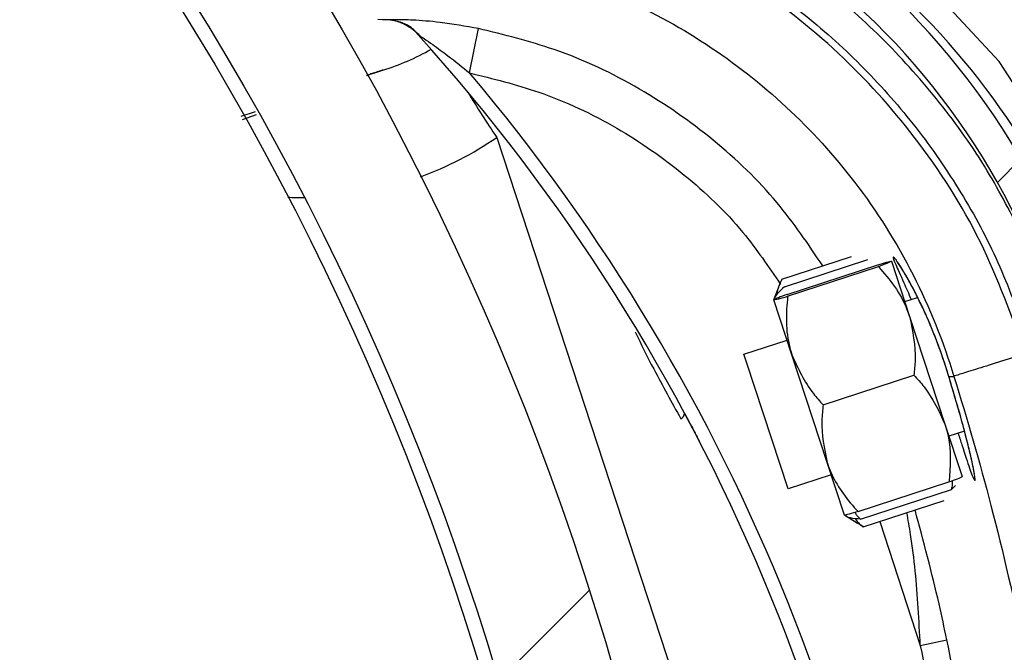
# Model space of a CAD drawing. Header units: inches. Extents: x 170 to 284, y 215 to 248.
# Tile 515 of 656: x 211.2807 to 211.3551, y 224.8855 to 224.9333. Entities that reach past the tile are written whole.
import ezdxf

# ---------------------------------------------------------------- set-up
doc = ezdxf.new("R2010")
doc.units = ezdxf.units.IN
doc.header["$LTSCALE"] = 0.25
doc.header["$MEASUREMENT"] = 0
doc.layers.add('RH FRONT OF HOOD', color=7, linetype='Continuous')
pattern_1 = [(45, (200.7563139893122, 218.4993357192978), (-0.03026527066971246, 0.03026527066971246), [])]

msp = doc.modelspace()

# ---------------------------------------------------------------- hatches: boundary and pattern name
at = {"layer": 'RH FRONT OF HOOD'}
h = msp.add_hatch(dxfattribs=at)
h.set_pattern_fill('ANSI31', color=256, scale=0.34241245, angle=2.8e-322, style=0)
h.set_pattern_definition([(45, (200.7896657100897, 218.4993357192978), (-0.03026527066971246, 0.03026527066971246), [])])
edge = h.paths.add_edge_path(flags=0)
edge.add_arc((211.0763061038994, 224.3915581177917), 0.021400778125, 89.9999999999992, 390.52248781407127, ccw=False)
edge.add_line((211.0763061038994, 224.4129588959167), (211.1490687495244, 224.4129588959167))
edge.add_arc((211.1490687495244, 224.8238538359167), 0.4108949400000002, 270, 450.0000000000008)
edge.add_line((211.1490687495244, 225.2347487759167), (210.6654111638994, 225.2347487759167))
edge.add_arc((210.6654111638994, 225.2390289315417), 0.004280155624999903, 180.0000000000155, 269.9999999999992, ccw=False)
edge.add_line((210.6611310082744, 225.2390289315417), (210.6611310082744, 225.2818304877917))
edge.add_arc((210.6654111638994, 225.2818304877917), 0.004280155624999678, 360, 540, ccw=False)
edge.add_line((210.6696913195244, 225.2818304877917), (210.6696913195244, 225.2390289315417))
edge.add_line((210.6696913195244, 225.2390289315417), (210.6664589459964, 225.2390289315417))
edge.add_line((210.6664589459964, 225.2390289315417), (210.6664589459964, 225.2818304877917))
edge.add_arc((210.6654111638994, 225.2818304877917), 0.001047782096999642, 360, 540.0000000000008)
edge.add_line((210.6643633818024, 225.2818304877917), (210.6643633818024, 225.2390289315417))
edge.add_arc((210.6654111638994, 225.2390289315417), 0.001047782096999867, 180, 270)
edge.add_line((210.6654111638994, 225.2379811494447), (211.1490687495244, 225.2379811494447))
edge.add_arc((211.1490687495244, 224.8238538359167), 0.4141273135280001, 269.9999999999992, 450, ccw=False)
edge.add_line((211.1490687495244, 224.4097265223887), (211.0763061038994, 224.4097265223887))
edge.add_arc((211.0763061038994, 224.3915581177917), 0.018168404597, 450.0000000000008, 750.5224878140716)
edge.add_arc((211.0910543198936, 224.4002532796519), 0.001047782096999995, 390.5224878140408, 495.0000000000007)
edge.add_line((211.0903134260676, 224.4009941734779), (211.0816182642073, 224.3922990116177))
edge.add_line((211.0816182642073, 224.3922990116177), (211.0793326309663, 224.3945846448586))
edge.add_line((211.0793326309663, 224.3945846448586), (211.0880277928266, 224.4032798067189))
edge.add_arc((211.0910543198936, 224.4002532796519), 0.004280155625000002, 390.522487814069, 495.0000000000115, ccw=False)
h = msp.add_hatch(dxfattribs=at)
h.set_pattern_fill('ANSI31', color=256, scale=0.34241245, style=0)
h.set_pattern_definition(pattern_1)
edge = h.paths.add_edge_path(flags=0)
edge.add_line((211.1157170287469, 225.2304686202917), (210.7733045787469, 225.2304686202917))
edge.add_line((210.7733045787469, 225.2304686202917), (210.7733045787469, 225.2347487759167))
edge.add_line((210.7733045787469, 225.2347487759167), (211.1157170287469, 225.2347487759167))
edge.add_arc((211.1157170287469, 224.8238538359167), 0.4108949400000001, 269.9999999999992, 450, ccw=False)
edge.add_line((211.1157170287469, 224.4129588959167), (211.0429543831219, 224.4129588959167))
edge.add_line((211.0429543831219, 224.4129588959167), (211.0429543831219, 224.4172390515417))
edge.add_line((211.0429543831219, 224.4172390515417), (211.1157170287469, 224.4172390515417))
edge.add_arc((211.1157170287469, 224.8238538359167), 0.406614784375, 270, 450.0000000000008)
h = msp.add_hatch(dxfattribs=at)
h.set_pattern_fill('ANSI32', color=256, scale=0.34241245, angle=2.8e-322, style=0)
h.set_pattern_definition([(45, (200.7563139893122, 218.4993357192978), (-0.09079581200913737, 0.09079581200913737), []), (45, (200.8168445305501, 218.4993357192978), (-0.09079581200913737, 0.09079581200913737), [])])
edge = h.paths.add_edge_path(flags=0)
edge.add_arc((211.115717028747, 224.8238538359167), 0.2182879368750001, 180, 540, ccw=False)
edge = h.paths.add_edge_path(flags=0)
edge.add_arc((211.115717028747, 224.8238538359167), 0.2097276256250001, 180, 540, ccw=False)
h = msp.add_hatch(dxfattribs=at)
h.set_pattern_fill('ANSI31', color=256, scale=0.34241245, angle=2.8e-322, style=0)
h.set_pattern_definition(pattern_1)
edge = h.paths.add_edge_path(flags=0)
edge.add_arc((211.3040220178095, 224.9880571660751), 0.001712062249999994, 288.1322229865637, 310.3426432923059)
edge.add_line((211.3051303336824, 224.9867522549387), (211.3066930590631, 224.9849123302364))
edge.add_arc((211.3040220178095, 224.9880571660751), 0.004126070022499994, 288.1322229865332, 310.3426432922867, ccw=False)
edge.add_arc((211.3012513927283, 224.9965177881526), 0.01302879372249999, 239.6083903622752, 288.1322229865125, ccw=False)
edge.add_arc((211.3043060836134, 225.0008329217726), 0.01830194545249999, 198.1322229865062, 238.19359599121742, ccw=False)
edge.add_arc((211.2980907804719, 224.9987975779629), 0.01176186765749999, 130.2730806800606, 198.1322229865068, ccw=False)
edge.add_arc((211.3012833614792, 224.9964201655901), 0.01566536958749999, 433.3892910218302, 493.5630227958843, ccw=False)
edge.add_arc((211.2988301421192, 224.9870775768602), 0.02532140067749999, 410.98647118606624, 434.1131563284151, ccw=False)
edge.add_arc((211.3045928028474, 224.9956663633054), 0.01504902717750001, 370.2879413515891, 407.4468726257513, ccw=False)
edge.add_arc((211.2923648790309, 224.9930672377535), 0.02754708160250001, 291.4407261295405, 371.0647967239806, ccw=False)
edge.add_arc((211.306687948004, 224.9597815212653), 0.008748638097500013, 479.0908419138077, 626.0736552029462)
edge.add_arc((211.3072194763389, 224.8943440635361), 0.05672062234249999, 377.70285871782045, 451.14212272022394, ccw=False)
edge.add_arc((211.1571233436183, 224.8439305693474), 0.2150521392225, 361.5582505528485, 378.3382766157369, ccw=False)
edge.add_arc((211.3432486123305, 224.8500071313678), 0.02884824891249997, 303.2910664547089, 359.5459797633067, ccw=False)
edge.add_arc((211.3766896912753, 224.8035616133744), 0.0284373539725, 488.2528168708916, 541.8512905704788)
edge.add_arc((211.3631868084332, 224.8035355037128), 0.01494630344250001, 183.423663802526, 238.6794151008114)
edge.add_arc((211.365876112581, 224.8063257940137), 0.0187470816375, 236.0900975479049, 269.5718389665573)
edge.add_arc((211.3652634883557, 224.8010448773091), 0.0134739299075, 272.0097804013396, 310.4058687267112)
edge.add_arc((211.3698885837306, 224.795173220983), 0.006011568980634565, 313.1147555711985, 333.8497966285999)
edge.add_arc((211.3583227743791, 224.7990241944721), 0.01816498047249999, 339.0314830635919, 378.1322229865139)
edge.add_arc((211.3651888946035, 224.8012726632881), 0.01094007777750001, 378.1322229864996, 468.1322229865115)
edge.add_arc((211.3623649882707, 224.8098959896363), 0.001866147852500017, 468.1322229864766, 483.774469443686)
edge.add_line((211.3613275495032, 224.8114471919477), (211.3599855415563, 224.813453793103))
edge.add_arc((211.3623649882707, 224.8098959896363), 0.004280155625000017, 468.13222298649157, 483.7744694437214, ccw=False)
edge.add_arc((211.3651888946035, 224.8012726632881), 0.01335408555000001, 378.1322229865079, 468.13222298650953, ccw=False)
edge.add_arc((211.3583227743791, 224.7990241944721), 0.020578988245, 338.7435812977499, 378.13222298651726, ccw=False)
edge.add_arc((211.3698885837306, 224.795173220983), 0.008425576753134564, 312.7098901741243, 334.631933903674, ccw=False)
edge.add_arc((211.3652634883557, 224.8010448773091), 0.01588793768, 271.82252524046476, 310.60280367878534, ccw=False)
edge.add_arc((211.365876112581, 224.8063257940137), 0.02116108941, 236.2367537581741, 269.7093947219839, ccw=False)
edge.add_arc((211.3631868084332, 224.8035355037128), 0.01736031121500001, 183.3124711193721, 238.498076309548, ccw=False)
edge.add_arc((211.3766896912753, 224.8035616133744), 0.030851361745, 128.0503802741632, 181.9117605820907, ccw=False)
edge.add_arc((211.3432486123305, 224.8500071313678), 0.02643424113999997, 303.0739325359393, 359.4558360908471)
edge.add_arc((211.1571233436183, 224.8439305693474), 0.21263813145, 361.5698914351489, 378.3419125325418)
edge.add_arc((211.3072194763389, 224.8943440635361), 0.05430661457, 377.6888496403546, 451.2467578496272)
edge.add_arc((211.306687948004, 224.9597815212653), 0.01116264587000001, 118.193261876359, 266.66131017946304, ccw=False)
edge.add_arc((211.2923648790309, 224.9930672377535), 0.02513307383, 291.1036231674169, 371.1028807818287)
edge.add_arc((211.3045928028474, 224.9956663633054), 0.01263501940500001, 370.2152702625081, 407.1149197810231)
edge.add_arc((211.2988301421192, 224.9870775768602), 0.022907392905, 411.1765293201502, 434.1519381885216)
edge.add_arc((211.3012833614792, 224.9964201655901), 0.01325136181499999, 433.3244634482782, 493.8674727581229)
edge.add_arc((211.2980907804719, 224.9987975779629), 0.009347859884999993, 489.8547471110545, 558.132222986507)
edge.add_arc((211.3043060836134, 225.0008329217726), 0.01588793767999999, 198.1322229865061, 238.0844018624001)
edge.add_arc((211.3012513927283, 224.9965177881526), 0.01061478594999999, 239.7667243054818, 288.1322229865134)

# ---------------------------------------------------------------- linework, layer by layer
for p, q in [((211.3081146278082, 224.933260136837), (211.3077605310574, 224.9332744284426)), ((211.3085581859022, 224.9332507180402), (211.3081146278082, 224.933260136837)), ((211.3147024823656, 224.9292402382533), (211.315374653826, 224.9325957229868)), ((211.2985114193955, 224.926297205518), (211.2974377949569, 224.9259453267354)), ((211.2975626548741, 224.9257288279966), (211.2986103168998, 224.9261111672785)), ((211.3167514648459, 224.924373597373), (211.3371111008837, 224.8622016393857)), ((211.3382858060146, 224.913658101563), (211.3435296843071, 224.9153740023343)), ((211.3384744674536, 224.913081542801), (211.3447548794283, 224.9151366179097)), ((211.3465545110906, 224.9150058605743), (211.3479200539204, 224.9108326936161)), ((211.3386641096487, 224.9125019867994), (211.3455144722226, 224.9147435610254)), ((211.3387102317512, 224.912361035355), (211.3455605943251, 224.914602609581)), ((211.3376698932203, 224.9120996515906), (211.3380897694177, 224.9132038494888)), ((211.3390357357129, 224.9079255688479), (211.3376701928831, 224.9120987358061)), ((211.347552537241, 224.9119558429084), (211.3485228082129, 224.9122733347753)), ((211.3479200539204, 224.9108326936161), (211.3505819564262, 224.9026977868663)), ((211.3354138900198, 224.9079838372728), (211.3386682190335, 224.9090487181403)), ((211.3356369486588, 224.9073021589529), (211.3354138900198, 224.9079838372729)), ((211.3416976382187, 224.8997906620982), (211.3390357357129, 224.9079255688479)), ((211.3387416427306, 224.8978140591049), (211.3356369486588, 224.9073021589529)), ((211.3413951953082, 224.904155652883), (211.3482455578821, 224.906397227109)), ((211.3508782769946, 224.9062943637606), (211.3508781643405, 224.9062944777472)), ((211.3508782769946, 224.9062943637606), (211.3512625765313, 224.906310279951)), ((211.3505819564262, 224.9026977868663), (211.3518783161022, 224.8987360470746)), ((211.3520613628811, 224.9021725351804), (211.3508802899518, 224.9017860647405)), ((211.3429939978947, 224.8958289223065), (211.3416976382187, 224.8997906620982)), ((211.3419959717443, 224.8988789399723), (211.3387416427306, 224.8978140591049)), ((211.3440340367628, 224.8960912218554), (211.3508843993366, 224.8983327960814)), ((211.3442236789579, 224.8955116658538), (211.3510740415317, 224.8977532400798)), ((211.3510740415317, 224.8977532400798), (211.3513837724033, 224.8980506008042)), ((211.3444123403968, 224.8949351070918), (211.35052831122, 224.8969363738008)), ((211.3439856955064, 224.8951856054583), (211.3429942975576, 224.895828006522)), ((211.3444123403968, 224.8949351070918), (211.3440015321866, 224.8952100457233)), ((211.3456624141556, 224.8953441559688), (211.348725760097, 224.885980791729)), ((211.348725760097, 224.885980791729), (211.3507343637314, 224.8864068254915))]:
    msp.add_line(p, q, dxfattribs=at)
at = {"layer": 'RH FRONT OF HOOD', "flags": 128}
msp.add_lwpolyline([(211.3606193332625, 224.9207289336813), (211.3603025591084, 224.9214616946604), (211.3546782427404, 224.9300949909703), (211.3478856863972, 224.9374295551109), (211.339720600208, 224.9436912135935), (211.3397205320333, 224.9436912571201), (211.3397205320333, 224.9436912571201)], dxfattribs=at)
at = {"layer": 'RH FRONT OF HOOD'}
for radius in [0.218287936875, 0.2097276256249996, 0.20865758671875]:
    msp.add_circle((211.1157170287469, 224.8238538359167), radius, dxfattribs=at)
for centre, radius, start, end in [((211.1157170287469, 224.8238538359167), 0.4141273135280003, 270, 90), ((211.1157170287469, 224.8238538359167), 0.4108949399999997, 270, 90), ((211.1157170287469, 224.8238538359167), 0.406614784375, 270, 90), ((211.3072194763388, 224.8943440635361), 0.05672062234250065, 17.70285871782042, 91.14212272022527), ((211.3072194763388, 224.8943440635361), 0.05430661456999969, 17.6888496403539, 91.2467578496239), ((211.307485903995, 224.8932028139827), 0.05786770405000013, 29.025885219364, 57.44357690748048), ((211.3082821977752, 224.9298322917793), 0.003424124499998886, 42.00277325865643, 88.75463450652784), ((211.2026850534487, 224.834742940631), 0.1455252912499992, 3.486647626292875, 42.00277325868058), ((211.303216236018, 224.9458503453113), 0.01712062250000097, 286.7427200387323, 300.0788231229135), ((211.3082962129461, 224.928963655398), 0.0005136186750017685, 106.7427200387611, 108.1464784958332), ((211.2026850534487, 224.834742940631), 0.1465525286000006, 3.472841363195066, 40.15079801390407), ((211.3650397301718, 224.9575719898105), 0.0585994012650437, 210.5247594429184, 214.5086922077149), ((211.3021543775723, 224.9455026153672), 0.02568093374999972, 290.1491598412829, 304.6388488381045), ((211.3021543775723, 224.9455026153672), 0.02568093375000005, 267.3828980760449, 270.1014470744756), ((211.3304029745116, 224.9035874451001), 0.0005320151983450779, 296.9547381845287, 352.960638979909)]:
    msp.add_arc(centre, radius, start, end, dxfattribs=at)
for points, knots in [([(211.3564771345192, 224.9168614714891), (211.3556168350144, 224.9185471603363), (211.3538069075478, 224.9220935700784), (211.3502718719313, 224.9270494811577), (211.3461111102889, 224.9317432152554), (211.3414309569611, 224.9359253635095), (211.3363066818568, 224.9395237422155), (211.3308321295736, 224.9425519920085), (211.3269441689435, 224.9440196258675), (211.3250035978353, 224.944752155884)], [0, 0, 0, 0, 0.1313887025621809, 0.2764200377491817, 0.4215581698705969, 0.5666389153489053, 0.7114924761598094, 0.8559992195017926, 1, 1, 1, 1]), ([(211.3241770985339, 224.9423206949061), (211.326031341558, 224.9416215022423), (211.3297428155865, 224.9402219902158), (211.3349600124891, 224.9373293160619), (211.3398427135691, 224.9339027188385), (211.3442929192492, 224.9299155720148), (211.3482688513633, 224.9254561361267), (211.3516849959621, 224.920560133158), (211.3545599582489, 224.9153326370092), (211.3559309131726, 224.9116100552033), (211.3566142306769, 224.9097546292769)], [0, 0, 0, 0, 0.1247413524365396, 0.2496837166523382, 0.3746881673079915, 0.4999855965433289, 0.6253465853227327, 0.7503062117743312, 0.8755465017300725, 1, 1, 1, 1]), ([(211.3566504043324, 224.9080013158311), (211.3556265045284, 224.9108620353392), (211.3535447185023, 224.9166784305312), (211.3486343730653, 224.9243165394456), (211.3426580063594, 224.9309527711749), (211.3364146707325, 224.9358321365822), (211.330168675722, 224.9394528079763), (211.326178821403, 224.9409878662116), (211.324168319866, 224.9417613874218)], [0, 0, 0, 0, 0.1870908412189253, 0.3803918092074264, 0.5558755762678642, 0.7364481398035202, 0.8671952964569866, 1, 1, 1, 1]), ([(211.3169853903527, 224.9379022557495), (211.3174869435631, 224.9377900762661), (211.3204930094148, 224.9371177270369), (211.3258612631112, 224.935264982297), (211.3326708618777, 224.9316009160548), (211.3387502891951, 224.9268154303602), (211.3440870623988, 224.9209594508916), (211.3484001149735, 224.9140855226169), (211.3504728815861, 224.908947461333), (211.3512625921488, 224.9063103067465), (211.3512625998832, 224.9063102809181)], [0, 0, 0, 0, 0.03155846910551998, 0.1891461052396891, 0.3467338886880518, 0.5043277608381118, 0.6619226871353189, 0.8309600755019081, 0.9999983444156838, 1, 1, 1, 1]), ([(211.310947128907, 224.9320412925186), (211.3107017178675, 224.9322934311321), (211.3102744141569, 224.9327324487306), (211.3094418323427, 224.9331399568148), (211.3088848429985, 224.9332109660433), (211.3085791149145, 224.9332499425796)], [0, 0, 0, 0, 0.3783552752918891, 0.658782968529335, 1, 1, 1, 1]), ([(211.315374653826, 224.9325957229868), (211.3143963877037, 224.9327679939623), (211.3126760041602, 224.9330709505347), (211.3105348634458, 224.9332372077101), (211.3092102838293, 224.9332723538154), (211.308717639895, 224.9332592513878), (211.308579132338, 224.9332501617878), (211.3085791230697, 224.9332501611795)], [0, 0, 0, 0, 0.3699466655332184, 0.6505899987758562, 0.8492685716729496, 0.9999899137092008, 1, 1, 1, 1]), ([(211.310826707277, 224.9321236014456), (211.3108301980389, 224.9321212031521), (211.310837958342, 224.9321158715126), (211.3108765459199, 224.9320892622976), (211.310897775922, 224.9320746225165)], [0, 0, 0, 0, 0.449822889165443, 1, 1, 1, 1]), ([(211.3109471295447, 224.9320412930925), (211.3109521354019, 224.9320381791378), (211.3110415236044, 224.9319825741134), (211.3113662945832, 224.9317678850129), (211.3120748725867, 224.9312743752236), (211.313241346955, 224.9304175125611), (211.3141575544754, 224.9296793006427), (211.3147024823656, 224.9292402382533)], [0, 0, 0, 0, 0.005253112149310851, 0.09380336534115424, 0.2660256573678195, 0.5634579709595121, 1, 1, 1, 1]), ([(211.3413646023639, 224.9146655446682), (211.3402689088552, 224.9162926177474), (211.3379100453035, 224.9197954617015), (211.3331905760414, 224.9242973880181), (211.3275347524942, 224.9282421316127), (211.3215197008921, 224.9310845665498), (211.3172964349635, 224.9321231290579), (211.315374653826, 224.9325957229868)], [0, 0, 0, 0, 0.1810254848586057, 0.3897206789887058, 0.5984159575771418, 0.8172607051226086, 1, 1, 1, 1]), ([(211.3081362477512, 224.9294517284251), (211.3081347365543, 224.9294512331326), (211.3081311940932, 224.9294500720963), (211.3080832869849, 224.9294343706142), (211.3079782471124, 224.9293999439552), (211.3078108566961, 224.9293450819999), (211.3075667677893, 224.9292650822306), (211.3072619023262, 224.9291651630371), (211.3070314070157, 224.9290896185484), (211.3069231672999, 224.9290541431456)], [0, 0, 0, 0, 0.03518882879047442, 0.08248763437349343, 0.1974046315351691, 0.3115595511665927, 0.4864325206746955, 0.7588306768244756, 1, 1, 1, 1]), ([(211.3069266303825, 224.9290484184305), (211.3070433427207, 224.9290876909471), (211.3072798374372, 224.9291672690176), (211.3075890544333, 224.9292703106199), (211.3078280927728, 224.9293496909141), (211.3079927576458, 224.9294042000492), (211.3080958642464, 224.9294382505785), (211.3081426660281, 224.9294536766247), (211.308146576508, 224.9294549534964), (211.3081482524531, 224.9294555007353)], [0, 0, 0, 0, 0.2568044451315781, 0.5203639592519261, 0.6901752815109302, 0.8017638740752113, 0.9158864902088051, 0.9639508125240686, 1, 1, 1, 1]), ([(211.3147024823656, 224.9292402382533), (211.3164605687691, 224.9288078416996), (211.3203240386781, 224.9278576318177), (211.3258276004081, 224.925258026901), (211.3309983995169, 224.9216467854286), (211.3352033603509, 224.9176548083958), (211.3372714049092, 224.9145948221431), (211.3381812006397, 224.9132486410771)], [0, 0, 0, 0, 0.1859244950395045, 0.4085770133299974, 0.6208996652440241, 0.8332222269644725, 1, 1, 1, 1]), ([(211.3455144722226, 224.9147435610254), (211.3457571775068, 224.9148121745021), (211.3462483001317, 224.9149510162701), (211.3465265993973, 224.9150154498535), (211.3465493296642, 224.9150076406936), (211.3465545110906, 224.9150058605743)], [0, 0, 0, 0, 0.4299704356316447, 0.8700602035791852, 1, 1, 1, 1]), ([(211.3465545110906, 224.9150058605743), (211.3464390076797, 224.914947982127), (211.3462849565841, 224.914870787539), (211.3457055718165, 224.914656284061), (211.3455605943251, 224.914602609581)], [0, 0, 0, 0, 0.7497733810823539, 1, 1, 1, 1]), ([(211.3508781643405, 224.9062944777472), (211.3507439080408, 224.9067293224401), (211.3503196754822, 224.9081033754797), (211.3494529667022, 224.910355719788), (211.3483616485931, 224.9126725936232), (211.3473978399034, 224.9143849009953), (211.346823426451, 224.9152321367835), (211.3466120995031, 224.9154111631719), (211.3467970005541, 224.9148844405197), (211.347336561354, 224.9137441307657), (211.3478504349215, 224.9125583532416), (211.3480421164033, 224.9121160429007)], [0, 0, 0, 0, 0.05799721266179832, 0.1832636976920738, 0.3064129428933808, 0.4347166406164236, 0.5675677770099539, 0.6609498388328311, 0.7922661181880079, 0.9225125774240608, 0.9999999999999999, 0.9999999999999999, 0.9999999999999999, 0.9999999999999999]), ([(211.3487603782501, 224.9117917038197), (211.3485897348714, 224.9121440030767), (211.3481906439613, 224.9129679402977), (211.3476383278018, 224.9139467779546), (211.3472254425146, 224.914624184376), (211.3470007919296, 224.9149392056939), (211.3469959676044, 224.9149450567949), (211.3469945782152, 224.914946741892)], [0, 0, 0, 0, 0.1981000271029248, 0.4633049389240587, 0.7305309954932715, 0.9223938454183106, 1, 1, 1, 1]), ([(211.3455605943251, 224.914602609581), (211.3459860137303, 224.9141128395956), (211.3468468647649, 224.9131217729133), (211.3475755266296, 224.911809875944), (211.3478560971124, 224.9110140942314), (211.3479200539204, 224.9108326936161)], [0, 0, 0, 0, 0.4299704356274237, 0.8700602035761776, 1, 1, 1, 1]), ([(211.3382858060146, 224.913658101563), (211.3381070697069, 224.9132957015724), (211.3379105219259, 224.9128971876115), (211.337899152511, 224.9125384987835), (211.3378981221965, 224.9125059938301)], [0, 0, 0, 0, 0.9093784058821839, 1, 1, 1, 1]), ([(211.3384744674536, 224.913081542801), (211.3382712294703, 224.9128993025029), (211.3378599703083, 224.9125305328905), (211.3376755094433, 224.9122203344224), (211.3376914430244, 224.9120977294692), (211.3376916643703, 224.912096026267)], [0, 0, 0, 0, 0.4906882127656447, 0.9929247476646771, 1, 1, 1, 1]), ([(211.3386641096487, 224.9125019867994), (211.338427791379, 224.9124138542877), (211.3379495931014, 224.9122355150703), (211.3376870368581, 224.912122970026), (211.3376733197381, 224.9121032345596), (211.3376701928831, 224.9120987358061)], [0, 0, 0, 0, 0.4299704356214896, 0.8700602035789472, 1, 1, 1, 1]), ([(211.3376701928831, 224.9120987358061), (211.3377975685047, 224.9121203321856), (211.3379674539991, 224.9121491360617), (211.3385615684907, 224.9123186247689), (211.3387102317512, 224.912361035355)], [0, 0, 0, 0, 0.7497733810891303, 0.9999999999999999, 0.9999999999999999, 0.9999999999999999, 0.9999999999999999]), ([(211.3387102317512, 224.912361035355), (211.3386566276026, 224.9117145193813), (211.3385481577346, 224.9104062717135), (211.3387359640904, 224.9089173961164), (211.3389800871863, 224.9081096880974), (211.3390357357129, 224.9079255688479)], [0, 0, 0, 0, 0.4299704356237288, 0.870060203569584, 1, 1, 1, 1]), ([(211.3508741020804, 224.9063025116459), (211.3508621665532, 224.9063432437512), (211.3506754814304, 224.906980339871), (211.3502560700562, 224.9082441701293), (211.3495993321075, 224.9099479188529), (211.3490800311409, 224.9111504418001), (211.348811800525, 224.9116885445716), (211.3487603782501, 224.9117917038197)], [0, 0, 0, 0, 0.0209690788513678, 0.3279800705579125, 0.6261032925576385, 0.928320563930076, 1, 1, 1, 1]), ([(211.3479200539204, 224.9108326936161), (211.3481441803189, 224.9097368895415), (211.3484431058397, 224.9082753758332), (211.34828509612, 224.9067731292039), (211.3482455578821, 224.906397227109)], [0, 0, 0, 0, 0.7497733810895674, 1, 1, 1, 1]), ([(211.3271926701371, 224.9096808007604), (211.3276560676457, 224.9087389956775), (211.3287559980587, 224.9065035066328), (211.3299520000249, 224.9043559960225), (211.3306441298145, 224.9031132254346)], [0, 0, 0, 0, 0.421297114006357, 1, 1, 1, 1]), ([(211.3390357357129, 224.9079255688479), (211.3395027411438, 224.9069092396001), (211.3401256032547, 224.9055537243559), (211.3411410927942, 224.9044354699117), (211.3413951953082, 224.904155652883)], [0, 0, 0, 0, 0.7497733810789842, 1, 1, 1, 1]), ([(211.3566504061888, 224.9080013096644), (211.35595865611, 224.9077867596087), (211.354575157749, 224.9073576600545), (211.3528167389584, 224.906811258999), (211.3515621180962, 224.9064172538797), (211.3513624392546, 224.9063459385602), (211.3512625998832, 224.9063102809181)], [0, 0, 0, 0, 0.2500007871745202, 0.500000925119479, 0.7500005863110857, 1, 1, 1, 1]), ([(211.3482455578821, 224.906397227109), (211.3485118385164, 224.906107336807), (211.3495193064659, 224.9050105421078), (211.3501315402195, 224.9036780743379), (211.3505819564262, 224.9026977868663)], [0, 0, 0, 0, 0.2643068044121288, 1, 1, 1, 1]), ([(211.3525948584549, 224.9000199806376), (211.3525857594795, 224.9000628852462), (211.35251743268, 224.9003850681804), (211.3522936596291, 224.9013012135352), (211.3519157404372, 224.9027507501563), (211.3514322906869, 224.904461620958), (211.3510704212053, 224.9056793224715), (211.3508757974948, 224.9062992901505), (211.3508753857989, 224.9063006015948)], [0, 0, 0, 0, 0.03583539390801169, 0.2690981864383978, 0.511641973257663, 0.7561140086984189, 0.9994840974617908, 1, 1, 1, 1]), ([(211.3515810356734, 224.9020153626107), (211.3516778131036, 224.9017105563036), (211.3520410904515, 224.9005663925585), (211.3524788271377, 224.8992456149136), (211.3527906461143, 224.8984433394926), (211.3529020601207, 224.8983877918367), (211.3528198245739, 224.8990455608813), (211.3524438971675, 224.9007347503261), (211.3518033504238, 224.9032146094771), (211.3511939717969, 224.905243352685), (211.3508782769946, 224.9062943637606)], [0, 0, 0, 0, 0.0511492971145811, 0.1920011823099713, 0.3334894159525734, 0.4224210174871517, 0.5646212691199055, 0.7065362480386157, 0.8479681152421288, 1, 1, 1, 1]), ([(211.3512625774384, 224.9063102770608), (211.3512625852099, 224.9063102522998), (211.3522767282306, 224.9030790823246), (211.3542197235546, 224.8963004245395), (211.3566366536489, 224.8858609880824), (211.3585249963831, 224.8750349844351), (211.3598688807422, 224.8641240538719), (211.3602666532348, 224.8568095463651), (211.3604655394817, 224.8531522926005)], [0, 0, 0, 0, 1.439079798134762e-06, 0.187792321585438, 0.390843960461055, 0.593895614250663, 0.7969478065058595, 1, 1, 1, 1]), ([(211.3413951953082, 224.904155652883), (211.3413517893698, 224.9037644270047), (211.341187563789, 224.9022842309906), (211.3414814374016, 224.9008475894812), (211.3416976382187, 224.8997906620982)], [0, 0, 0, 0, 0.2643068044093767, 1, 1, 1, 1]), ([(211.3309309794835, 224.9035222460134), (211.3311657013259, 224.9030811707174), (211.3316082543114, 224.902249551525), (211.3320054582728, 224.9014800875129), (211.3320303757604, 224.9014317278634), (211.3320399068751, 224.9014132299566)], [0, 0, 0, 0, 0.4108597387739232, 0.7746496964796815, 1, 1, 1, 1]), ([(211.3505819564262, 224.9026977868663), (211.3506309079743, 224.9025371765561), (211.3510137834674, 224.9012809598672), (211.3510516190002, 224.899778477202), (211.3509006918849, 224.8984736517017), (211.3508843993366, 224.8983327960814)], [0, 0, 0, 0, 0.1156468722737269, 0.904534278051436, 0.9999999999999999, 0.9999999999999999, 0.9999999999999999, 0.9999999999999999]), ([(211.3528126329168, 224.8989023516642), (211.3528126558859, 224.8989018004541), (211.3528137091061, 224.8988765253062), (211.3528011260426, 224.8990164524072), (211.352745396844, 224.8993298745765), (211.3526461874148, 224.8997846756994), (211.3525948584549, 224.9000199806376)], [0, 0, 0, 0, 0.005301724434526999, 0.2431048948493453, 0.6083977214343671, 1, 1, 1, 1]), ([(211.3416976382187, 224.8997906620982), (211.3417530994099, 224.8996321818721), (211.342186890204, 224.8983926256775), (211.3430445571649, 224.8971584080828), (211.3439376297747, 224.8961951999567), (211.3440340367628, 224.8960912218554)], [0, 0, 0, 0, 0.1156468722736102, 0.9045342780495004, 0.9999999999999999, 0.9999999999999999, 0.9999999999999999, 0.9999999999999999]), ([(211.3508843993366, 224.8983327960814), (211.3511207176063, 224.898420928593), (211.351598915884, 224.8985992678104), (211.3518614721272, 224.8987118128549), (211.3518751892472, 224.8987315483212), (211.3518783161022, 224.8987360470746)], [0, 0, 0, 0, 0.4299704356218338, 0.8700602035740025, 1, 1, 1, 1]), ([(211.3511230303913, 224.8984229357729), (211.3511299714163, 224.8983289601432), (211.35114625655, 224.8981084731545), (211.3511003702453, 224.8978827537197), (211.3510740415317, 224.8977532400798)], [0, 0, 0, 0, 0.4262184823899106, 1, 1, 1, 1]), ([(211.3507343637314, 224.8864068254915), (211.3505410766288, 224.8873092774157), (211.3498349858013, 224.8906059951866), (211.3489657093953, 224.8938572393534), (211.348334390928, 224.8962184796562)], [0, 0, 0, 0, 0.2737425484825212, 0.9999999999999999, 0.9999999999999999, 0.9999999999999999, 0.9999999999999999]), ([(211.3440340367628, 224.8960912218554), (211.3437913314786, 224.8960226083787), (211.3433002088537, 224.8958837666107), (211.3430219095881, 224.8958193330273), (211.3429991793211, 224.8958271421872), (211.3429939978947, 224.8958289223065)], [0, 0, 0, 0, 0.4299704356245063, 0.8700602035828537, 0.9999999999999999, 0.9999999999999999, 0.9999999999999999, 0.9999999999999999]), ([(211.3442236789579, 224.8955116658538), (211.34395202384, 224.8955385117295), (211.343402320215, 224.8955928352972), (211.3430701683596, 224.8957339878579), (211.3430105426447, 224.89584229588), (211.3430097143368, 224.8958438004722)], [0, 0, 0, 0, 0.4906882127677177, 0.9929247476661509, 1, 1, 1, 1]), ([(211.3437882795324, 224.8960228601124), (211.3438382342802, 224.8959429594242), (211.3439554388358, 224.8957554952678), (211.3441258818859, 224.8956005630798), (211.3442236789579, 224.8955116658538)], [0, 0, 0, 0, 0.4262184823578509, 1, 1, 1, 1]), ([(211.343798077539, 224.895568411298), (211.3439066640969, 224.8954133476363), (211.3440699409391, 224.8951801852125), (211.3443264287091, 224.8949965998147), (211.3444123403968, 224.8949351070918)], [0, 0, 0, 0, 0.6650456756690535, 1, 1, 1, 1]), ([(211.348725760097, 224.885980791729), (211.3486777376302, 224.8869214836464), (211.3485343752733, 224.8897297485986), (211.3482298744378, 224.8930962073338), (211.3478117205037, 224.8954640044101), (211.3477143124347, 224.8960155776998)], [0, 0, 0, 0, 0.2786878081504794, 0.8319718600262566, 0.9999999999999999, 0.9999999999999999, 0.9999999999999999, 0.9999999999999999]), ([(211.348725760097, 224.885980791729), (211.3493060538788, 224.8830528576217), (211.3506622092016, 224.8762102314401), (211.3520798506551, 224.8653137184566), (211.3527860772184, 224.8558619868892), (211.3529256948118, 224.8503819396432), (211.3529633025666, 224.8489058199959)], [0, 0, 0, 0, 0.2395900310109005, 0.5599255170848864, 0.8814604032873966, 0.9999999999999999, 0.9999999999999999, 0.9999999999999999, 0.9999999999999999]), ([(211.355016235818, 224.8489439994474), (211.3549782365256, 224.850435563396), (211.3548375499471, 224.8559578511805), (211.354125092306, 224.8655084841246), (211.3526939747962, 224.8765192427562), (211.3513207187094, 224.8834482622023), (211.3507343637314, 224.8864068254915)], [0, 0, 0, 0, 0.118539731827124, 0.4388752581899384, 0.7604101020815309, 1, 1, 1, 1])]:
    msp.add_open_spline(points, degree=3, knots=knots, dxfattribs=at)

doc.saveas('drawing.dxf')
